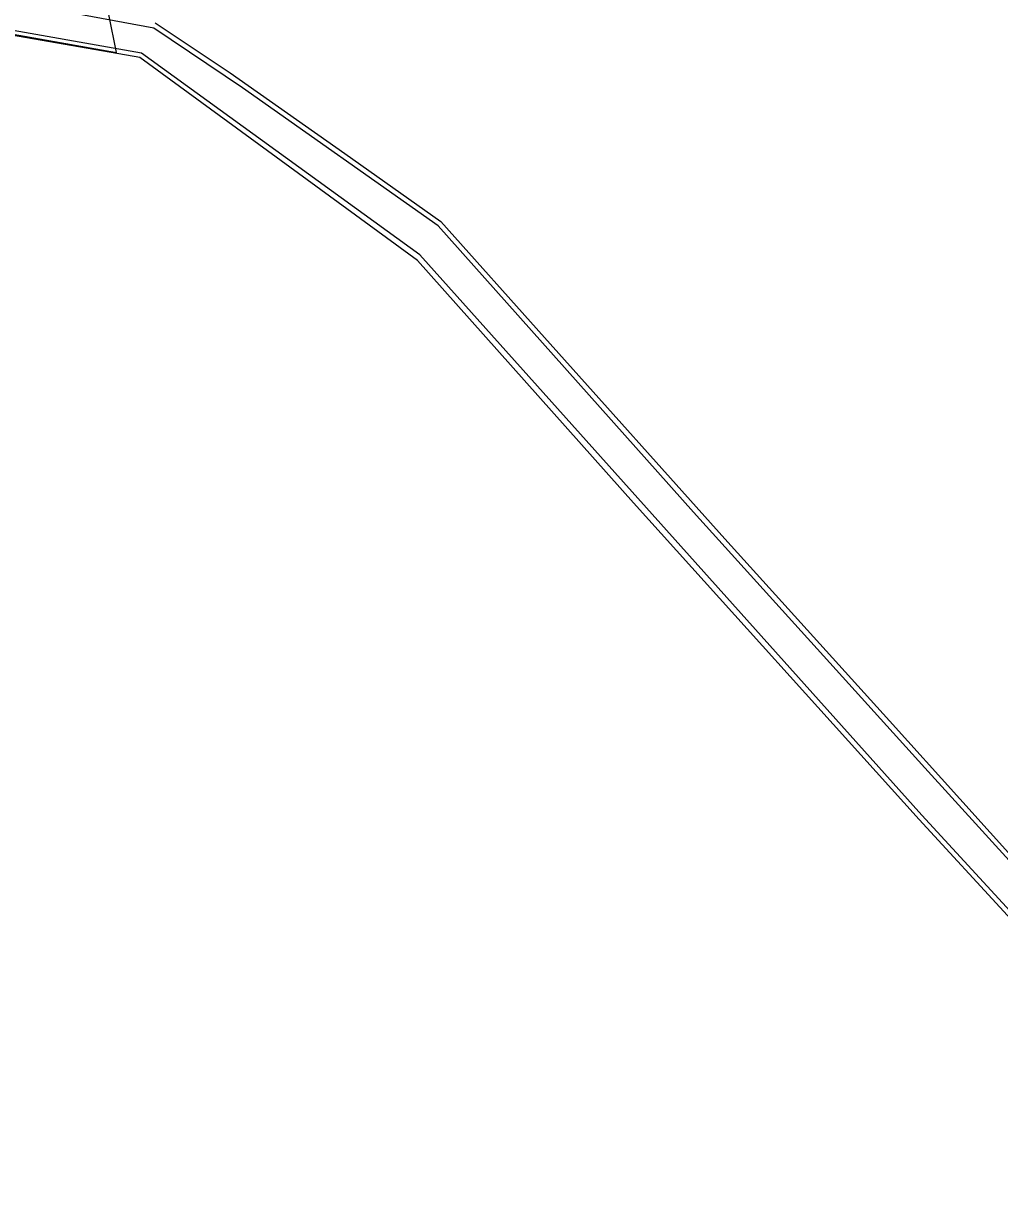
# Model space of a CAD drawing. Extents: x -749173 to -746119, y -1132678 to -1130338.
# Drawn here: x -747712.1 to -747455.9, y -1132180.2 to -1131870.4 of the extents above; entities that cross this region are included whole.
import ezdxf

# ---------------------------------------------------------------- set-up
doc = ezdxf.new("R2010")
doc.units = 0
for name, color, linetype in [('Vrstva 1', 7, 'Continuous'), ('Vrstva 4', 7, 'Continuous'), ('Vrstva 52', 7, 'Continuous')]:
    doc.layers.add(name, color=color, linetype=linetype)

msp = doc.modelspace()

# ---------------------------------------------------------------- linework, layer by layer
at = {"layer": 'Vrstva 1'}
for points in [[(-747677.59, -1131870.17), (-747657.84, -1131883.3)], [(-747681.55, -1131879.32), (-747717.34, -1131873.06)], [(-747608.69, -1131932.57), (-747681.55, -1131879.32)], [(-747657.84, -1131883.3), (-747627.77, -1131904.51)], [(-747627.77, -1131904.51), (-747602.54, -1131922.38)], [(-747602.54, -1131922.38), (-747575.35, -1131952.76)], [(-747551.95, -1131996.25), (-747608.69, -1131932.57)], [(-747575.35, -1131952.76), (-747527.98, -1132005.67)], [(-747476.98, -1132079.32), (-747551.95, -1131996.25)], [(-747527.98, -1132005.67), (-747484.7, -1132053.47)], [(-747484.7, -1132053.47), (-747466.25, -1132073.95)], [(-747466.25, -1132073.95), (-747424.9, -1132119.88)], [(-747384.2, -1132180.15), (-747476.98, -1132079.32)]]:
    msp.add_lwpolyline(points, dxfattribs=at)
at = {"layer": 'Vrstva 4'}
for points in [[(-747677.87, -1131871.59), (-747726.28, -1131862.56)], [(-747681.16, -1131878.17), (-747722.34, -1131870.9)], [(-747654.65, -1131887.23), (-747677.87, -1131871.59)], [(-747608.07, -1131931.1), (-747681.16, -1131878.17)], [(-747603.28, -1131923.51), (-747654.65, -1131887.23)], [(-747536.19, -1131998.64), (-747603.28, -1131923.51)], [(-747476.22, -1132078.18), (-747608.07, -1131931.1)], [(-747475.41, -1132065.78), (-747536.19, -1131998.64)], [(-747421.42, -1132125.12), (-747475.41, -1132065.78)], [(-747383.4, -1132179.12), (-747476.22, -1132078.18)]]:
    msp.add_lwpolyline(points, dxfattribs=at)
at = {"layer": 'Vrstva 52'}
msp.add_lwpolyline([(-747981.19, -1131822.75), (-747967.99, -1131825.11), (-747965.94, -1131825.48), (-747945.5, -1131829.12), (-747888.94, -1131839.37), (-747885.06, -1131840.12), (-747879.56, -1131841.5), (-747791.94, -1131859.37), (-747767.72, -1131863.73), (-747766.03, -1131864.04), (-747763.74, -1131864.45), (-747752.37, -1131866.5), (-747687.75, -1131878), (-747689.72, -1131868.02), (-747690.68, -1131863.17), (-747691.19, -1131860.62), (-747690.58, -1131855.27), (-747690.31, -1131852.87), (-747681.37, -1131842.25), (-747607.37, -1131769.12)], dxfattribs=at)

doc.saveas('drawing.dxf')
